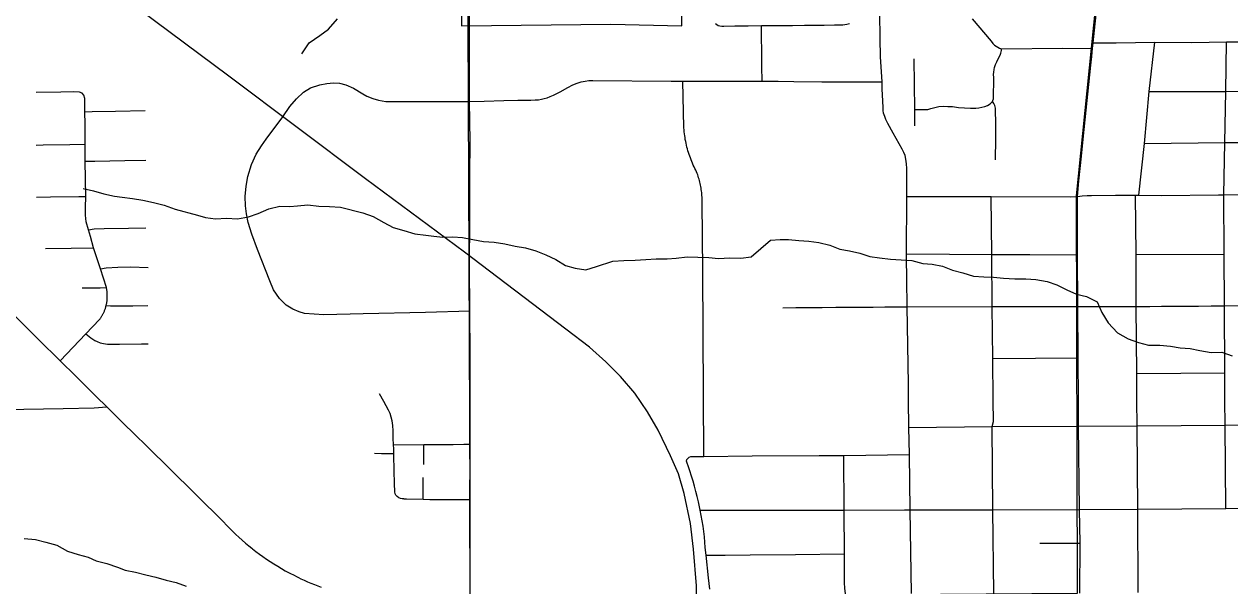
# Model space of a CAD drawing. Extents: x 0 to 34, y 0 to 22.
# Drawn here: x 4.023 to 4.767, y 15.73 to 16.077 of the extents above; entities that cross this region are included whole.
import ezdxf

# ---------------------------------------------------------------- set-up
doc = ezdxf.new("R2010")
doc.units = 0
for name, color, linetype in [('GM_X_City_Street', 7, 'Continuous'), ('GM_X_Corporation', 7, 'Continuous'), ('GM_X_County_Road', 7, 'Continuous'), ('GM_X_Minor_River', 7, 'Continuous'), ('GM_X_Rail_Line', 7, 'Continuous'), ('GM_X_Rail_Line_Text', 7, 'Continuous'), ('GM_X_State_Route', 7, 'Continuous'), ('GM_X_Township', 7, 'Continuous'), ('GM_X_US_Route', 7, 'Continuous')]:
    doc.layers.add(name, color=color, linetype=linetype)

msp = doc.modelspace()

# ---------------------------------------------------------------- linework, layer by layer
at = {"layer": 'GM_X_City_Street'}
for p, q in [((4.76479, 16.0656), (4.78266, 16.06566)), ((4.70872, 15.97106), (4.71066, 15.97106)), ((4.70901, 15.93444), (4.76332, 15.93462)), ((4.62069, 15.87036), (4.67327, 15.87067)), ((4.70942, 15.86113), (4.76366, 15.86154))]:
    msp.add_line(p, q, dxfattribs=at)
for points in [[(4.60784, 16.07982), (4.61952, 16.06608), (4.62059, 16.06475), (4.62167, 16.0637), (4.62274, 16.06293), (4.62366, 16.06232), (4.62481, 16.06178), (4.62589, 16.06147), (4.66351, 16.06168), (4.68212, 16.06158)], [(4.44961, 16.0769), (4.45036, 16.07633), (4.45123, 16.07585), (4.45224, 16.07558), (4.45351, 16.07545), (4.45482, 16.07541), (4.46156, 16.0755), (4.46983, 16.07561), (4.47793, 16.07571), (4.48738, 16.07577), (4.49718, 16.07584), (4.50449, 16.07588), (4.51118, 16.07593), (4.5167, 16.07596), (4.52295, 16.07609), (4.52602, 16.07614), (4.5282, 16.07627), (4.53057, 16.07657), (4.53219, 16.07692)], [(4.47836, 16.04143), (4.47824, 16.05055), (4.47812, 16.05996), (4.47802, 16.06862), (4.47793, 16.07571)], [(4.68247, 16.06507), (4.69664, 16.06515), (4.7206, 16.06541), (4.74337, 16.06532), (4.76479, 16.0656)], [(4.71066, 15.97106), (4.71412, 16.00288), (4.71715, 16.03504), (4.7206, 16.06541)], [(4.76438, 15.77763), (4.76386, 15.82918), (4.76377, 15.84439), (4.76366, 15.86154), (4.7635, 15.90275), (4.76332, 15.93462), (4.76314, 15.97129), (4.76377, 16.00359), (4.76436, 16.03506), (4.76479, 16.0656)], [(4.57252, 16.02392), (4.58058, 16.024), (4.58235, 16.02446), (4.58488, 16.02523), (4.58742, 16.02576), (4.58995, 16.02592), (4.59279, 16.02584), (4.59571, 16.02569), (4.5994, 16.02523), (4.60324, 16.02492), (4.60685, 16.02476), (4.61022, 16.02484), (4.61207, 16.02501), (4.61391, 16.0253), (4.61575, 16.02576), (4.61737, 16.02645), (4.61906, 16.02753), (4.62045, 16.02885), (4.62068, 16.02946), (4.62098, 16.03055), (4.62116, 16.04363), (4.62114, 16.04548), (4.62123, 16.04705), (4.62137, 16.04857), (4.62174, 16.04988), (4.62236, 16.05164), (4.62313, 16.05333), (4.62443, 16.05594), (4.62512, 16.0574), (4.62558, 16.05871), (4.62589, 16.06032), (4.62589, 16.06147)], [(4.57252, 16.01378), (4.57252, 16.02392), (4.57214, 16.05525)], [(4.29794, 16.02895), (4.30695, 16.02915), (4.31902, 16.02941), (4.32772, 16.0296), (4.33563, 16.02974), (4.33841, 16.02985), (4.34035, 16.03), (4.34224, 16.03032), (4.34402, 16.03068), (4.34586, 16.03121), (4.34759, 16.03189), (4.34969, 16.03278), (4.35383, 16.03483), (4.35855, 16.0376), (4.36164, 16.03913), (4.36421, 16.04017), (4.36683, 16.04096), (4.36914, 16.04148), (4.37145, 16.0418), (4.37399, 16.04188), (4.42216, 16.04138), (4.42942, 16.04144), (4.47836, 16.04143), (4.48816, 16.04135), (4.49791, 16.04128), (4.5151, 16.04106), (4.5523, 16.04104)], [(4.43796, 15.98541), (4.43742, 15.98645), (4.43688, 15.98751), (4.43637, 15.98857), (4.43587, 15.98965), (4.4354, 15.99073), (4.43494, 15.99182), (4.4345, 15.99292), (4.43408, 15.99402), (4.43368, 15.99514), (4.4333, 15.99625), (4.43294, 15.99738), (4.43261, 15.99851), (4.43229, 15.99965), (4.43198, 16.00079), (4.4317, 16.00194), (4.43144, 16.0031), (4.4312, 16.00425), (4.43098, 16.00541), (4.43078, 16.00658), (4.4306, 16.00775), (4.43044, 16.00892), (4.4303, 16.01009), (4.43019, 16.01127), (4.43007, 16.01276), (4.42942, 16.04144)], [(4.04543, 15.86881), (4.06121, 15.88547), (4.06975, 15.89439), (4.07003, 15.89476), (4.07027, 15.8951), (4.07051, 15.89545), (4.07074, 15.8958), (4.07096, 15.89616), (4.07117, 15.89652), (4.07138, 15.89688), (4.07159, 15.89725), (4.07179, 15.89762), (4.07198, 15.89799), (4.07216, 15.89836), (4.07234, 15.89874), (4.07252, 15.89913), (4.07268, 15.89951), (4.07284, 15.8999), (4.07299, 15.90029), (4.07313, 15.90068), (4.07327, 15.90108), (4.0734, 15.90148), (4.07353, 15.90188), (4.07364, 15.90228), (4.07384, 15.90294), (4.07404, 15.90393), (4.07413, 15.90434), (4.0742, 15.90476), (4.07427, 15.90517), (4.07433, 15.90559), (4.07438, 15.906), (4.07442, 15.90642), (4.07446, 15.90684), (4.07449, 15.90726), (4.07443, 15.91102), (4.07439, 15.91144), (4.07434, 15.91186), (4.07428, 15.91227), (4.07422, 15.91269), (4.07415, 15.9131), (4.07407, 15.91351), (4.07394, 15.91417), (4.07021, 15.92566), (4.06605, 15.93857), (4.06419, 15.94547), (4.06291, 15.94975), (4.06146, 15.95462), (4.06105, 15.95865), (4.0611, 15.96349), (4.06116, 15.97035), (4.0609, 15.99197), (4.06075, 16.00259), (4.06082, 16.01479), (4.06067, 16.02252), (4.06059, 16.02739), (4.06054, 16.03071), (4.06003, 16.03272), (4.05889, 16.03396), (4.05732, 16.03471), (4.05361, 16.03483), (4.04586, 16.03468), (4.0305, 16.0345)], [(4.2981, 15.89954), (4.2708, 15.89867), (4.23227, 15.89785), (4.20802, 15.89729), (4.19615, 15.89815), (4.19275, 15.8991), (4.18888, 15.90064), (4.18484, 15.90327), (4.18062, 15.90735), (4.17705, 15.9126), (4.17465, 15.91815), (4.16716, 15.93763), (4.1636, 15.94696), (4.16136, 15.95427), (4.16028, 15.95952), (4.15972, 15.96459), (4.15942, 15.97018), (4.16011, 15.97663), (4.16106, 15.98265), (4.16338, 15.98996), (4.16622, 15.99629), (4.16949, 16.00145), (4.17241, 16.0057), (4.18273, 16.01946), (4.18707, 16.0257), (4.19116, 16.03047), (4.1955, 16.03456), (4.19989, 16.0374), (4.20552, 16.03912), (4.20978, 16.04006), (4.21395, 16.04036), (4.21765, 16.0401), (4.22156, 16.0392), (4.22642, 16.03714), (4.23206, 16.03365), (4.23459, 16.03206), (4.23816, 16.03064), (4.24182, 16.02961), (4.24633, 16.02892), (4.28121, 16.02888), (4.29794, 16.02895)], [(4.71715, 16.03504), (4.74366, 16.03495), (4.76436, 16.03506), (4.79061, 16.03525), (4.81424, 16.03553)], [(4.62226, 15.99297), (4.62242, 16.00579), (4.62242, 16.01428), (4.62228, 16.02476), (4.6219, 16.02633), (4.62124, 16.02757), (4.62045, 16.02885)], [(4.06067, 16.02252), (4.0652, 16.02262), (4.07955, 16.02288), (4.09782, 16.02324)], [(4.03058, 16.00196), (4.03496, 16.00219), (4.05134, 16.00242), (4.06075, 16.00259)], [(4.71412, 16.00288), (4.76377, 16.00359), (4.81349, 16.00357)], [(4.0609, 15.99197), (4.06679, 15.99204), (4.08519, 15.99237), (4.09826, 15.99261)], [(4.44239, 15.80983), (4.44175, 15.92431), (4.44144, 15.96685), (4.44138, 15.96896), (4.44133, 15.9699), (4.44126, 15.97083), (4.44117, 15.97176), (4.44107, 15.9727), (4.44096, 15.97362), (4.44082, 15.97455), (4.44067, 15.97548), (4.4405, 15.9764), (4.44032, 15.97732), (4.44012, 15.97823), (4.43991, 15.97915), (4.43968, 15.98005), (4.43943, 15.98096), (4.43917, 15.98186), (4.43889, 15.98275), (4.4386, 15.98364), (4.43829, 15.98453), (4.43796, 15.98541)], [(4.71066, 15.97106), (4.7246, 15.97091), (4.75988, 15.97123), (4.76314, 15.97129), (4.78291, 15.97178), (4.80267, 15.97233), (4.81058, 15.97256), (4.82042, 15.97359), (4.86275, 15.97445), (4.86597, 15.97445), (4.89562, 15.97496), (4.89932, 15.97504), (4.9168, 15.97548)], [(4.03071, 15.96991), (4.03954, 15.97005), (4.05689, 15.97032), (4.06116, 15.97035)], [(4.56759, 15.97025), (4.6196, 15.97027), (4.66842, 15.96999), (4.67282, 15.97016)], [(4.6212, 15.72556), (4.62074, 15.77697), (4.62029, 15.82831), (4.62106, 15.83139), (4.62093, 15.84442), (4.62069, 15.87036), (4.62028, 15.90232), (4.62001, 15.93451), (4.6196, 15.97027)], [(4.67282, 15.97016), (4.67575, 15.97056), (4.67873, 15.97087), (4.68156, 15.97096), (4.69628, 15.97102), (4.70872, 15.97106)], [(4.71036, 15.72596), (4.7101, 15.7773), (4.70968, 15.82879), (4.70955, 15.8444), (4.70942, 15.86113), (4.70913, 15.90237), (4.70901, 15.93444), (4.70872, 15.97106)], [(4.06291, 15.94975), (4.06644, 15.95023), (4.0726, 15.95046), (4.08762, 15.95074), (4.09822, 15.95089)], [(4.0363, 15.93817), (4.05222, 15.93845), (4.06605, 15.93857)], [(4.56735, 15.93479), (4.59382, 15.93465), (4.62001, 15.93451), (4.64347, 15.93437), (4.67296, 15.93419)], [(4.07021, 15.92566), (4.07383, 15.92627), (4.081, 15.9266), (4.08872, 15.92676), (4.09968, 15.92652)], [(4.05905, 15.91388), (4.07012, 15.91398), (4.07394, 15.91417)], [(4.07384, 15.90294), (4.07647, 15.90277), (4.07976, 15.90269), (4.09012, 15.90285), (4.09952, 15.90292)], [(4.49119, 15.90162), (4.49921, 15.90168), (4.50787, 15.90175), (4.51544, 15.90181), (4.52371, 15.90187), (4.53172, 15.90194), (4.54016, 15.902), (4.54691, 15.90205), (4.55409, 15.90211), (4.56116, 15.90217), (4.5678, 15.90222)], [(4.06121, 15.88547), (4.06441, 15.88306), (4.0668, 15.88147), (4.0683, 15.88075), (4.07005, 15.88002), (4.07208, 15.87948), (4.07466, 15.87904), (4.08192, 15.8791), (4.09548, 15.87943), (4.09965, 15.8793)], [(4.25735, 15.78364), (4.25627, 15.78379), (4.25537, 15.78396), (4.25426, 15.78441), (4.25319, 15.78519), (4.2525, 15.78589), (4.25208, 15.78675), (4.25183, 15.78796), (4.2517, 15.79309), (4.2515, 15.80094), (4.25122, 15.81093), (4.25119, 15.81161), (4.2511, 15.81457), (4.25102, 15.8171), (4.25088, 15.82122), (4.25072, 15.82556), (4.25048, 15.82902), (4.25019, 15.83186), (4.24965, 15.83416), (4.24899, 15.8363), (4.24797, 15.83835), (4.24501, 15.84366), (4.24229, 15.84855)], [(4.56892, 15.8277), (4.62029, 15.82831), (4.6735, 15.82853)], [(4.6735, 15.82853), (4.70968, 15.82879), (4.76386, 15.82918), (4.81665, 15.82956), (4.86527, 15.82994)], [(4.23932, 15.81177), (4.24352, 15.81171), (4.24933, 15.81164), (4.25119, 15.81161)], [(4.25102, 15.8171), (4.26965, 15.81716), (4.27724, 15.81722), (4.28788, 15.81731), (4.29438, 15.81736), (4.29829, 15.81739)], [(4.26979, 15.8049), (4.26974, 15.80934), (4.26967, 15.81539), (4.26965, 15.81716)], [(4.43255, 15.80859), (4.43342, 15.80937), (4.43448, 15.80974), (4.44239, 15.80983), (4.47224, 15.8102), (4.51358, 15.81039), (4.52879, 15.81051), (4.5692, 15.81099)], [(4.44612, 15.72792), (4.44532, 15.73501), (4.44375, 15.74889), (4.44332, 15.75375), (4.44305, 15.75703), (4.44272, 15.76031), (4.44234, 15.76359), (4.4419, 15.76686), (4.4414, 15.77012), (4.44085, 15.77337), (4.44023, 15.77661), (4.43912, 15.78183), (4.43837, 15.78504), (4.43755, 15.78824), (4.43668, 15.79142), (4.43575, 15.79459), (4.43477, 15.79774), (4.43374, 15.80087), (4.43265, 15.80398), (4.43205, 15.80563), (4.43165, 15.80697), (4.43196, 15.8079), (4.43255, 15.80859)], [(4.53154, 15.64341), (4.53099, 15.6877), (4.5309, 15.70173), (4.53069, 15.71381), (4.53057, 15.72044), (4.53024, 15.72291), (4.52976, 15.72506), (4.52931, 15.7286), (4.52923, 15.73191), (4.52913, 15.7411), (4.52908, 15.74965), (4.52894, 15.77679), (4.52879, 15.81051)], [(4.26938, 15.78341), (4.26932, 15.79241), (4.26929, 15.79677)], [(4.25735, 15.78364), (4.25899, 15.78359), (4.26938, 15.78341), (4.27347, 15.78334), (4.29114, 15.78322), (4.29814, 15.78318)], [(4.44023, 15.77661), (4.52894, 15.77679), (4.56608, 15.77686), (4.56966, 15.77687), (4.62074, 15.77697), (4.67403, 15.77708)], [(4.67403, 15.77708), (4.7101, 15.7773), (4.76438, 15.77763), (4.81366, 15.77793), (4.81675, 15.77802), (4.81996, 15.77822), (4.86539, 15.77869), (4.91179, 15.77944)], [(4.6496, 15.75637), (4.6607, 15.75643), (4.67452, 15.75643)], [(4.44375, 15.74889), (4.45549, 15.74899), (4.47098, 15.74912), (4.49898, 15.74938), (4.52908, 15.74965)]]:
    msp.add_lwpolyline(points, dxfattribs=at)
at = {"layer": 'GM_X_Corporation'}
msp.add_lwpolyline([(3.94361, 16.26462), (4.11505, 16.26726), (4.11454, 16.22149), (4.2453, 16.21837), (4.24646, 16.15685), (4.29266, 16.15471), (4.29296, 16.07558), (4.38498, 16.07652), (4.4289, 16.07563), (4.42931, 16.30984), (4.29207, 16.30987), (4.29205, 16.31477), (4.11679, 16.3141), (4.11665, 16.34924), (4.29192, 16.34991), (4.292, 16.32984), (4.42934, 16.3298), (4.42977, 16.57664), (4.55752, 16.57514), (4.55823, 16.48812), (4.70793, 16.4887), (4.70748, 16.46102), (4.70703, 16.39411), (5.06497, 16.39937)], dxfattribs=at)
at = {"layer": 'GM_X_County_Road'}
msp.add_line((4.29786, 16.06039), (4.29782, 16.07636), dxfattribs=at)
for points in [[(4.29782, 16.07636), (4.29784, 16.09053), (4.29786, 16.10415), (4.29791, 16.11675), (4.2977, 16.131)], [(4.5511, 16.0706), (4.55096, 16.08042), (4.55022, 16.10774), (4.55005, 16.12802)], [(4.57042, 15.72532), (4.56966, 15.77687), (4.5692, 15.81099), (4.56892, 15.8277), (4.56868, 15.84444), (4.56853, 15.8547), (4.5678, 15.90222), (4.56758, 15.91896), (4.56733, 15.93283), (4.56735, 15.93479), (4.56759, 15.97025), (4.56765, 15.98753), (4.56748, 15.99039), (4.56707, 15.99325), (4.5665, 15.99554), (4.56572, 15.99733), (4.56482, 15.99947), (4.55909, 16.00941), (4.55589, 16.01525), (4.55464, 16.01783), (4.55398, 16.01967), (4.55331, 16.02167), (4.553, 16.02323), (4.55291, 16.02488), (4.55274, 16.02924), (4.55241, 16.0364), (4.5523, 16.04104), (4.55146, 16.05642), (4.55114, 16.06766), (4.5511, 16.0706)], [(4.29836, 15.72302), (4.29814, 15.78318), (4.29825, 15.80803), (4.29829, 15.81739), (4.29833, 15.82697), (4.29828, 15.83899), (4.29822, 15.85829), (4.29818, 15.87258), (4.2981, 15.89954), (4.29795, 15.92761), (4.29792, 15.93327), (4.29798, 15.94983), (4.29811, 15.98299), (4.2982, 16.00438), (4.29794, 16.02895), (4.29786, 16.06039)], [(4.5678, 15.90222), (4.62028, 15.90232), (4.67312, 15.90228)], [(4.67312, 15.90228), (4.70913, 15.90237), (4.71752, 15.90243), (4.72476, 15.90248), (4.73183, 15.90253), (4.74022, 15.90259), (4.74749, 15.90264), (4.75527, 15.90269), (4.7635, 15.90275), (4.77318, 15.90293)], [(3.66327, 15.83337), (3.67332, 15.83353), (3.68204, 15.83366), (3.70498, 15.83411), (3.71126, 15.83424), (3.73496, 15.83443), (3.76303, 15.83484), (3.80791, 15.83547), (3.8373, 15.83589), (3.85259, 15.83615), (3.86345, 15.83631), (3.87096, 15.83646), (3.88332, 15.83665), (3.90289, 15.83703), (3.90764, 15.83708), (3.93157, 15.83735), (3.95446, 15.83777), (3.99146, 15.8385), (4.02297, 15.83903), (4.04733, 15.83952), (4.06637, 15.83988), (4.07411, 15.84038)]]:
    msp.add_lwpolyline(points, dxfattribs=at)
at = {"layer": 'GM_X_Minor_River'}
for points in [[(4.19453, 16.05822), (4.19905, 16.06508), (4.20549, 16.06967), (4.21098, 16.0735), (4.21646, 16.07998)], [(4.0595, 15.97518), (4.06596, 15.97368), (4.07243, 15.97199), (4.07889, 15.97049), (4.08364, 15.96994), (4.08992, 15.96901), (4.09638, 15.96808), (4.10303, 15.96659), (4.1095, 15.9649), (4.11635, 15.96245), (4.13004, 15.95869), (4.13498, 15.95738), (4.14126, 15.95645), (4.14809, 15.95686), (4.15474, 15.9565), (4.16157, 15.95767), (4.16745, 15.95978), (4.17408, 15.96266), (4.18091, 15.96421), (4.18699, 15.96404), (4.19174, 15.96444), (4.19819, 15.96503), (4.20484, 15.9643), (4.21149, 15.96413), (4.21833, 15.96358), (4.23202, 15.96021), (4.23849, 15.95795), (4.24497, 15.95417), (4.25087, 15.95115), (4.25734, 15.94927), (4.26418, 15.9472), (4.27102, 15.94647), (4.27596, 15.94572), (4.28148, 15.94517), (4.28755, 15.94539), (4.29363, 15.94503), (4.2999, 15.94372), (4.30656, 15.94241), (4.31302, 15.94206), (4.31967, 15.94094), (4.32613, 15.93963), (4.33241, 15.93851), (4.33868, 15.93663), (4.34496, 15.93418), (4.35105, 15.93135), (4.35715, 15.92757), (4.36304, 15.92607), (4.3697, 15.92495), (4.37614, 15.92707), (4.38619, 15.9303)], [(4.3862, 15.93031), (4.39299, 15.93069), (4.39999, 15.93089), (4.40662, 15.93147), (4.41306, 15.93185), (4.41968, 15.93186), (4.42536, 15.93224), (4.43218, 15.93301), (4.43861, 15.93282), (4.44543, 15.93264), (4.45149, 15.93208), (4.45849, 15.93246), (4.46512, 15.93228), (4.47155, 15.93304), (4.47761, 15.93818), (4.48347, 15.9433), (4.48953, 15.94369), (4.49464, 15.94369), (4.50089, 15.94313), (4.50714, 15.94276), (4.51339, 15.94181), (4.5202, 15.9403), (4.52626, 15.93765), (4.53232, 15.93671), (4.53857, 15.93519), (4.54482, 15.9333), (4.55069, 15.93236), (4.5575, 15.93161), (4.56413, 15.93123), (4.57076, 15.93086), (4.57757, 15.92897), (4.58325, 15.9284), (4.5895, 15.92727), (4.59575, 15.92481), (4.60219, 15.92311), (4.60863, 15.92102), (4.61506, 15.92065), (4.62112, 15.92047), (4.62718, 15.9199), (4.63419, 15.91953), (4.641, 15.91935), (4.64706, 15.91897), (4.65407, 15.91784), (4.66013, 15.91576), (4.66619, 15.91273), (4.67225, 15.91007), (4.6785, 15.90856), (4.68494, 15.90515), (4.68797, 15.8987), (4.69176, 15.89225), (4.69745, 15.88618), (4.70408, 15.88239), (4.71051, 15.88012), (4.71657, 15.87861), (4.72358, 15.87843), (4.7302, 15.87786), (4.73626, 15.87692), (4.74232, 15.87655), (4.74838, 15.87522), (4.7552, 15.8739), (4.76182, 15.87429), (4.76826, 15.87201)], [(4.0231, 15.75916), (4.03013, 15.75861), (4.03659, 15.75692), (4.04344, 15.75505), (4.04991, 15.75146), (4.05657, 15.74939), (4.06266, 15.7477), (4.0676, 15.74543), (4.07426, 15.74375), (4.08073, 15.74149), (4.08549, 15.7396), (4.09195, 15.73848), (4.09822, 15.7368), (4.10431, 15.7353), (4.11078, 15.73342), (4.11705, 15.73211), (4.12314, 15.72985)]]:
    msp.add_lwpolyline(points, dxfattribs=at)
at = {"layer": 'GM_X_Rail_Line'}
for points in [[(4.43685, 15.66093), (4.44526, 15.70389), (4.44575, 15.72213), (4.44738, 15.72375), (4.67295, 15.72553), (4.67232, 15.9707), (4.70157, 16.26056), (4.70968, 16.34189), (4.71249, 16.52531), (4.71483, 16.58077), (4.72207, 16.68209), (4.72875, 16.7399), (4.76791, 17.00293), (4.79375, 17.14663)], [(4.43805, 15.71582), (4.43795, 15.73004), (4.43605, 15.75264), (4.43421, 15.76856), (4.43023, 15.78695), (4.42668, 15.79916), (4.42176, 15.81025), (4.41421, 15.82601), (4.40756, 15.83733), (4.39979, 15.8489), (4.39103, 15.85909), (4.38204, 15.8683), (4.37193, 15.87725), (4.35722, 15.88839), (4.29487, 15.9359), (4.23378, 15.9812), (4.14938, 16.04451), (4.09477, 16.08516)]]:
    msp.add_lwpolyline(points, dxfattribs=at)
at = {"layer": 'GM_X_Rail_Line_Text'}
msp.add_lwpolyline([(4.29834, 15.72311), (4.29818, 15.78347), (4.2968, 16.12676), (4.29591, 16.20859), (4.29631, 16.26886), (4.29665, 16.32082), (4.29448, 16.62089), (4.29393, 16.70086), (4.29472, 16.74504), (4.29472, 16.77218), (4.29466, 16.77703), (4.29417, 16.81303), (4.29258, 17.16739)], dxfattribs=at)
at = {"layer": 'GM_X_State_Route'}
msp.add_line((4.07411, 15.84038), (4.08494, 15.82979), dxfattribs=at)
for points in [[(4.01729, 15.89686), (4.02471, 15.88947), (4.0344, 15.8798), (4.04308, 15.87115), (4.04543, 15.86881)], [(4.04543, 15.86881), (4.04607, 15.86817), (4.04743, 15.86682), (4.05296, 15.86134), (4.05417, 15.86015), (4.06082, 15.85355), (4.06755, 15.84688), (4.07411, 15.84038)], [(4.08494, 15.82979), (4.09072, 15.82414), (4.09938, 15.81567), (4.10002, 15.81504), (4.10012, 15.81495), (4.11243, 15.80276), (4.14606, 15.7695), (4.14792, 15.76752), (4.14981, 15.76557), (4.15174, 15.76366), (4.15236, 15.76306), (4.1537, 15.76178), (4.15569, 15.75994), (4.15772, 15.75813), (4.15977, 15.75636), (4.16186, 15.75462), (4.16364, 15.75319), (4.16398, 15.75292), (4.16612, 15.75125), (4.1683, 15.74963), (4.1705, 15.74804), (4.17273, 15.7465), (4.17499, 15.74499), (4.17727, 15.74352), (4.17958, 15.74209), (4.18191, 15.7407), (4.18427, 15.73935), (4.18715, 15.73777), (4.18977, 15.73652), (4.19113, 15.73582), (4.19248, 15.7351), (4.19382, 15.73435), (4.19589, 15.73342), (4.19798, 15.73252), (4.20008, 15.73165), (4.2022, 15.73082), (4.20433, 15.73003), (4.20647, 15.72928)]]:
    msp.add_lwpolyline(points, dxfattribs=at)
at = {"layer": 'GM_X_Township'}
msp.add_lwpolyline([(4.29834, 15.72311), (4.29818, 15.78347), (4.2968, 16.12676), (4.29591, 16.20859), (4.29631, 16.26886), (4.29665, 16.32082), (4.29448, 16.62089), (4.29393, 16.70086), (4.29472, 16.74504), (4.29472, 16.77218), (4.29466, 16.77703), (4.29417, 16.81303), (4.29258, 17.16739)], dxfattribs=at)
at = {"layer": 'GM_X_US_Route'}
msp.add_line((4.68162, 16.05664), (4.68212, 16.06158), dxfattribs=at)
for points in [[(4.68212, 16.06158), (4.68247, 16.06507), (4.68484, 16.08638)], [(4.67312, 15.90228), (4.67296, 15.93419), (4.67282, 15.96065), (4.67282, 15.97016), (4.67322, 15.97501), (4.67368, 15.97987), (4.67529, 15.99508), (4.67702, 16.01167), (4.68106, 16.05121), (4.68162, 16.05664)], [(4.67403, 15.77708), (4.6735, 15.82853), (4.67342, 15.84441), (4.67327, 15.87067), (4.67312, 15.90228)], [(4.67438, 15.72553), (4.67452, 15.75643), (4.67403, 15.77708)]]:
    msp.add_lwpolyline(points, dxfattribs=at)

doc.saveas('drawing.dxf')
